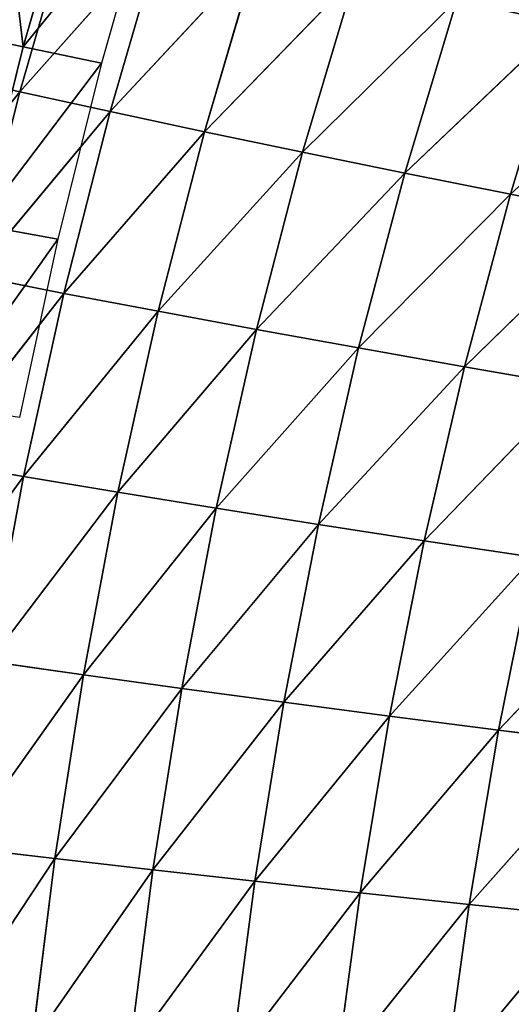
# Model space of a CAD drawing. Extents: x 0 to 605, y 0 to 400.
# Tile 326 of 656: x 27 to 42, y 222 to 253. Entities that reach past the tile are written whole.
import ezdxf

# ---------------------------------------------------------------- set-up
doc = ezdxf.new("R2010")
doc.units = 0
doc.header["$LTSCALE"] = 25.4
doc.layers.get('0').update_dxf_attribs({"linetype": 'CONTINUOUS'})

# ---------------------------------------------------------------- blocks, each defined once
blk = doc.blocks.new('ATLANTA610_-_S_STL')
at = {"color": 0}
for p, q in [((22.827, 93.57, 154.28), (26.978, 89.603, 149.086)), ((22.827, 93.57, 154.28), (26.978, 89.603, 149.086)), ((24.282, 93.595, 148.471), (26.978, 89.603, 149.086)), ((24.282, 93.595, 148.471), (26.978, 89.603, 149.086)), ((23.2, 89.555, 166.457), (27.095, 85.734, 161.102)), ((23.2, 89.555, 166.457), (27.095, 85.734, 161.102)), ((24.27, 89.564, 160.618), (28.351, 85.745, 155.381)), ((24.27, 89.564, 160.618), (28.351, 85.745, 155.381)), ((24.27, 89.564, 160.618), (27.095, 85.734, 161.102)), ((24.27, 89.564, 160.618), (27.095, 85.734, 161.102)), ((25.528, 89.581, 154.827), (26.978, 89.603, 149.086)), ((25.528, 89.581, 154.827), (26.978, 89.603, 149.086)), ((28.351, 85.745, 155.381), (25.528, 89.581, 154.827)), ((25.528, 89.581, 154.827), (29.798, 85.763, 149.708)), ((25.528, 89.581, 154.827), (29.798, 85.763, 149.708)), ((28.351, 85.745, 155.381), (25.528, 89.581, 154.827)), ((26.978, 89.603, 149.086), (28.623, 89.632, 143.4)), ((26.978, 89.603, 149.086), (28.623, 89.632, 143.4)), ((26.978, 89.603, 149.086), (31.436, 85.789, 144.09)), ((26.978, 89.603, 149.086), (31.436, 85.789, 144.09)), ((26.978, 89.603, 149.086), (29.798, 85.763, 149.708)), ((26.978, 89.603, 149.086), (29.798, 85.763, 149.708)), ((28.351, 85.745, 155.381), (29.798, 85.763, 149.708)), ((28.351, 85.745, 155.381), (29.798, 85.763, 149.708)), ((29.798, 85.763, 149.708), (31.436, 85.789, 144.09)), ((29.798, 85.763, 149.708), (31.436, 85.789, 144.09)), ((29.798, 85.763, 149.708), (34.375, 82.102, 144.79)), ((29.798, 85.763, 149.708), (34.375, 82.102, 144.79)), ((29.798, 85.763, 149.708), (32.742, 82.081, 150.339)), ((29.798, 85.763, 149.708), (32.742, 82.081, 150.339)), ((24.42, 85.748, 178.533), (28.075, 82.079, 173.027)), ((24.42, 85.748, 178.533), (28.075, 82.079, 173.027)), ((25.134, 85.735, 172.681), (28.969, 82.066, 167.288)), ((25.134, 85.735, 172.681), (28.969, 82.066, 167.288)), ((25.134, 85.735, 172.681), (28.075, 82.079, 173.027)), ((25.134, 85.735, 172.681), (28.075, 82.079, 173.027)), ((26.024, 85.731, 166.87), (27.095, 85.734, 161.102)), ((26.024, 85.731, 166.87), (27.095, 85.734, 161.102)), ((28.969, 82.066, 167.288), (26.024, 85.731, 166.87)), ((26.024, 85.731, 166.87), (30.042, 82.063, 161.592)), ((26.024, 85.731, 166.87), (30.042, 82.063, 161.592)), ((28.969, 82.066, 167.288), (26.024, 85.731, 166.87)), ((27.095, 85.734, 161.102), (28.351, 85.745, 155.381)), ((27.095, 85.734, 161.102), (28.351, 85.745, 155.381)), ((27.095, 85.734, 161.102), (31.298, 82.067, 155.941)), ((27.095, 85.734, 161.102), (31.298, 82.067, 155.941)), ((27.095, 85.734, 161.102), (30.042, 82.063, 161.592)), ((27.095, 85.734, 161.102), (30.042, 82.063, 161.592)), ((31.298, 82.067, 155.941), (28.351, 85.745, 155.381)), ((28.351, 85.745, 155.381), (32.742, 82.081, 150.339)), ((28.351, 85.745, 155.381), (32.742, 82.081, 150.339)), ((31.298, 82.067, 155.941), (28.351, 85.745, 155.381)), ((27.354, 82.101, 178.806), (28.075, 82.079, 173.027)), ((27.354, 82.101, 178.806), (28.075, 82.079, 173.027)), ((27.354, 82.101, 178.806), (31.136, 78.585, 173.376)), ((27.354, 82.101, 178.806), (31.136, 78.585, 173.376)), ((28.075, 82.079, 173.027), (28.969, 82.066, 167.288)), ((28.075, 82.079, 173.027), (28.969, 82.066, 167.288)), ((28.075, 82.079, 173.027), (32.036, 78.564, 167.711)), ((28.075, 82.079, 173.027), (32.036, 78.564, 167.711)), ((28.075, 82.079, 173.027), (31.136, 78.585, 173.376)), ((28.075, 82.079, 173.027), (31.136, 78.585, 173.376)), ((32.036, 78.564, 167.711), (28.969, 82.066, 167.288)), ((28.969, 82.066, 167.288), (30.042, 82.063, 161.592)), ((28.969, 82.066, 167.288), (30.042, 82.063, 161.592)), ((28.969, 82.066, 167.288), (33.112, 78.552, 162.088)), ((28.969, 82.066, 167.288), (33.112, 78.552, 162.088)), ((32.036, 78.564, 167.711), (28.969, 82.066, 167.288)), ((30.042, 82.063, 161.592), (31.298, 82.067, 155.941)), ((30.042, 82.063, 161.592), (31.298, 82.067, 155.941)), ((30.042, 82.063, 161.592), (34.368, 78.55, 156.51)), ((30.042, 82.063, 161.592), (34.368, 78.55, 156.51)), ((30.042, 82.063, 161.592), (33.112, 78.552, 162.088)), ((30.042, 82.063, 161.592), (33.112, 78.552, 162.088)), ((31.298, 82.067, 155.941), (32.742, 82.081, 150.339)), ((31.298, 82.067, 155.941), (32.742, 82.081, 150.339)), ((34.368, 78.55, 156.51), (31.298, 82.067, 155.941)), ((31.298, 82.067, 155.941), (35.809, 78.558, 150.978)), ((31.298, 82.067, 155.941), (35.809, 78.558, 150.978)), ((34.368, 78.55, 156.51), (31.298, 82.067, 155.941)), ((32.742, 82.081, 150.339), (34.375, 82.102, 144.79)), ((32.742, 82.081, 150.339), (34.375, 82.102, 144.79)), ((32.742, 82.081, 150.339), (37.437, 78.574, 145.499)), ((32.742, 82.081, 150.339), (37.437, 78.574, 145.499)), ((32.742, 82.081, 150.339), (35.809, 78.558, 150.978)), ((32.742, 82.081, 150.339), (35.809, 78.558, 150.978)), ((30.407, 78.617, 179.081), (31.136, 78.585, 173.376)), ((30.407, 78.617, 179.081), (31.136, 78.585, 173.376)), ((30.407, 78.617, 179.081), (34.313, 75.254, 173.731)), ((30.407, 78.617, 179.081), (34.313, 75.254, 173.731)), ((31.136, 78.585, 173.376), (32.036, 78.564, 167.711)), ((31.136, 78.585, 173.376), (32.036, 78.564, 167.711)), ((31.136, 78.585, 173.376), (35.22, 75.223, 168.141)), ((31.136, 78.585, 173.376), (35.22, 75.223, 168.141)), ((31.136, 78.585, 173.376), (34.313, 75.254, 173.731)), ((31.136, 78.585, 173.376), (34.313, 75.254, 173.731)), ((35.22, 75.223, 168.141), (32.036, 78.564, 167.711)), ((32.036, 78.564, 167.711), (33.112, 78.552, 162.088)), ((32.036, 78.564, 167.711), (33.112, 78.552, 162.088)), ((32.036, 78.564, 167.711), (36.3, 75.204, 162.591)), ((32.036, 78.564, 167.711), (36.3, 75.204, 162.591)), ((35.22, 75.223, 168.141), (32.036, 78.564, 167.711)), ((33.112, 78.552, 162.088), (34.368, 78.55, 156.51)), ((33.112, 78.552, 162.088), (34.368, 78.55, 156.51)), ((33.112, 78.552, 162.088), (37.557, 75.194, 157.086)), ((33.112, 78.552, 162.088), (37.557, 75.194, 157.086)), ((33.112, 78.552, 162.088), (36.3, 75.204, 162.591)), ((33.112, 78.552, 162.088), (36.3, 75.204, 162.591)), ((34.368, 78.55, 156.51), (35.809, 78.558, 150.978)), ((34.368, 78.55, 156.51), (35.809, 78.558, 150.978)), ((37.557, 75.194, 157.086), (34.368, 78.55, 156.51)), ((34.368, 78.55, 156.51), (38.996, 75.195, 151.626)), ((34.368, 78.55, 156.51), (38.996, 75.195, 151.626)), ((37.557, 75.194, 157.086), (34.368, 78.55, 156.51)), ((35.809, 78.558, 150.978), (37.437, 78.574, 145.499)), ((35.809, 78.558, 150.978), (37.437, 78.574, 145.499)), ((35.809, 78.558, 150.978), (40.619, 75.206, 146.218)), ((35.809, 78.558, 150.978), (40.619, 75.206, 146.218)), ((35.809, 78.558, 150.978), (38.996, 75.195, 151.626)), ((35.809, 78.558, 150.978), (38.996, 75.195, 151.626)), ((33.576, 75.295, 179.36), (34.313, 75.254, 173.731)), ((33.576, 75.295, 179.36), (34.313, 75.254, 173.731)), ((33.576, 75.295, 179.36), (37.605, 72.084, 174.09)), ((33.576, 75.295, 179.36), (37.605, 72.084, 174.09)), ((34.313, 75.254, 173.731), (35.22, 75.223, 168.141)), ((34.313, 75.254, 173.731), (35.22, 75.223, 168.141)), ((34.313, 75.254, 173.731), (38.518, 72.045, 168.576)), ((34.313, 75.254, 173.731), (38.518, 72.045, 168.576)), ((34.313, 75.254, 173.731), (37.605, 72.084, 174.09)), ((34.313, 75.254, 173.731), (37.605, 72.084, 174.09)), ((38.518, 72.045, 168.576), (35.22, 75.223, 168.141)), ((35.22, 75.223, 168.141), (36.3, 75.204, 162.591)), ((35.22, 75.223, 168.141), (36.3, 75.204, 162.591)), ((35.22, 75.223, 168.141), (39.602, 72.017, 163.102)), ((35.22, 75.223, 168.141), (39.602, 72.017, 163.102)), ((38.518, 72.045, 168.576), (35.22, 75.223, 168.141)), ((36.3, 75.204, 162.591), (37.557, 75.194, 157.086)), ((36.3, 75.204, 162.591), (37.557, 75.194, 157.086)), ((36.3, 75.204, 162.591), (40.861, 72.001, 157.67)), ((36.3, 75.204, 162.591), (40.861, 72.001, 157.67)), ((36.3, 75.204, 162.591), (39.602, 72.017, 163.102)), ((36.3, 75.204, 162.591), (39.602, 72.017, 163.102)), ((37.557, 75.194, 157.086), (38.996, 75.195, 151.626)), ((37.557, 75.194, 157.086), (38.996, 75.195, 151.626)), ((40.861, 72.001, 157.67), (37.557, 75.194, 157.086)), ((37.557, 75.194, 157.086), (42.298, 71.995, 152.284)), ((37.557, 75.194, 157.086), (42.298, 71.995, 152.284)), ((40.861, 72.001, 157.67), (37.557, 75.194, 157.086)), ((38.996, 75.195, 151.626), (40.619, 75.206, 146.218)), ((38.996, 75.195, 151.626), (40.619, 75.206, 146.218)), ((38.996, 75.195, 151.626), (43.916, 72, 146.948)), ((38.996, 75.195, 151.626), (43.916, 72, 146.948)), ((38.996, 75.195, 151.626), (42.298, 71.995, 152.284)), ((38.996, 75.195, 151.626), (42.298, 71.995, 152.284)), ((36.857, 72.135, 179.643), (37.605, 72.084, 174.09)), ((36.857, 72.135, 179.643), (37.605, 72.084, 174.09)), ((36.857, 72.135, 179.643), (41.006, 69.076, 174.455)), ((36.857, 72.135, 179.643), (41.006, 69.076, 174.455)), ((37.605, 72.084, 174.09), (38.518, 72.045, 168.576)), ((37.605, 72.084, 174.09), (38.518, 72.045, 168.576)), ((37.605, 72.084, 174.09), (41.928, 69.029, 169.017)), ((37.605, 72.084, 174.09), (41.928, 69.029, 169.017)), ((37.605, 72.084, 174.09), (41.006, 69.076, 174.455)), ((37.605, 72.084, 174.09), (41.006, 69.076, 174.455)), ((41.928, 69.029, 169.017), (38.518, 72.045, 168.576)), ((38.518, 72.045, 168.576), (39.602, 72.017, 163.102)), ((38.518, 72.045, 168.576), (39.602, 72.017, 163.102)), ((38.518, 72.045, 168.576), (43.016, 68.993, 163.619)), ((38.518, 72.045, 168.576), (43.016, 68.993, 163.619)), ((41.928, 69.029, 169.017), (38.518, 72.045, 168.576)), ((39.602, 72.017, 163.102), (40.861, 72.001, 157.67)), ((39.602, 72.017, 163.102), (40.861, 72.001, 157.67)), ((39.602, 72.017, 163.102), (44.276, 68.97, 158.263)), ((39.602, 72.017, 163.102), (44.276, 68.97, 158.263)), ((39.602, 72.017, 163.102), (43.016, 68.993, 163.619)), ((39.602, 72.017, 163.102), (43.016, 68.993, 163.619)), ((44.276, 68.97, 158.263), (40.861, 72.001, 157.67)), ((40.861, 72.001, 157.67), (42.298, 71.995, 152.284)), ((40.861, 72.001, 157.67), (42.298, 71.995, 152.284)), ((40.861, 72.001, 157.67), (45.712, 68.958, 152.951)), ((40.861, 72.001, 157.67), (45.712, 68.958, 152.951)), ((44.276, 68.97, 158.263), (40.861, 72.001, 157.67)), ((42.298, 71.995, 152.284), (43.916, 72, 146.948)), ((42.298, 71.995, 152.284), (43.916, 72, 146.948)), ((42.298, 71.995, 152.284), (47.324, 68.958, 147.689)), ((42.298, 71.995, 152.284), (47.324, 68.958, 147.689)), ((42.298, 71.995, 152.284), (45.712, 68.958, 152.951)), ((42.298, 71.995, 152.284), (45.712, 68.958, 152.951)), ((40.247, 69.135, 179.93), (41.006, 69.076, 174.455)), ((40.247, 69.135, 179.93), (41.006, 69.076, 174.455)), ((40.247, 69.135, 179.93), (44.514, 66.228, 174.824)), ((40.247, 69.135, 179.93), (44.514, 66.228, 174.824)), ((41.006, 69.076, 174.455), (41.928, 69.029, 169.017)), ((41.006, 69.076, 174.455), (41.928, 69.029, 169.017)), ((41.006, 69.076, 174.455), (45.444, 66.173, 169.465)), ((41.006, 69.076, 174.455), (45.444, 66.173, 169.465)), ((41.006, 69.076, 174.455), (44.514, 66.228, 174.824)), ((41.006, 69.076, 174.455), (44.514, 66.228, 174.824)), ((45.444, 66.173, 169.465), (41.928, 69.029, 169.017)), ((41.928, 69.029, 169.017), (43.016, 68.993, 163.619)), ((41.928, 69.029, 169.017), (43.016, 68.993, 163.619)), ((41.928, 69.029, 169.017), (46.537, 66.131, 164.144)), ((41.928, 69.029, 169.017), (46.537, 66.131, 164.144)), ((45.444, 66.173, 169.465), (41.928, 69.029, 169.017)), ((27.086, 7.159, 147.689), (24.781, 14.309, 147.2)), ((27.086, 7.159, 147.689), (24.781, 14.309, 147.2)), ((27.086, 7.159, 147.689), (25.7, 7.161, 153.243)), ((25.7, 7.161, 153.243), (28.162, 0.066, 153.687)), ((25.7, 7.161, 153.243), (28.162, 0.066, 153.687)), ((27.086, 7.159, 147.689), (25.7, 7.161, 153.243)), ((28.651, 7.156, 142.211), (27.086, 7.159, 147.689)), ((27.086, 7.159, 147.689), (29.527, 0.066, 148.196)), ((27.086, 7.159, 147.689), (29.527, 0.066, 148.196)), ((28.651, 7.156, 142.211), (27.086, 7.159, 147.689)), ((28.162, 0.066, 153.687), (26.97, 0.066, 159.252)), ((29.527, 0.066, 148.196), (28.162, 0.066, 153.687)), ((31.068, 0.066, 142.781), (29.527, 0.066, 148.196))]:
    blk.add_line(p, q, dxfattribs=at)
mesh = blk.add_polyface(dxfattribs=at)
corners = [(24.282, 93.595, 148.471), (22.827, 93.57, 154.28), (26.978, 89.603, 149.086)]
mesh.append_faces([[corners[k] for k in face] for face in [(0, 1, 2)]], dxfattribs={"color": 0})
mesh = blk.add_polyface(dxfattribs=at)
corners = [(22.827, 93.57, 154.28), (25.528, 89.581, 154.827), (26.978, 89.603, 149.086)]
mesh.append_faces([[corners[k] for k in face] for face in [(0, 1, 2)]], dxfattribs={"color": 0})
mesh = blk.add_polyface(dxfattribs=at)
corners = [(25.933, 93.626, 142.718), (24.282, 93.595, 148.471), (28.623, 89.632, 143.4)]
mesh.append_faces([[corners[k] for k in face] for face in [(0, 1, 2)]], dxfattribs={"color": 0})
mesh = blk.add_polyface(dxfattribs=at)
corners = [(24.282, 93.595, 148.471), (26.978, 89.603, 149.086), (28.623, 89.632, 143.4)]
mesh.append_faces([[corners[k] for k in face] for face in [(0, 1, 2)]], dxfattribs={"color": 0})
mesh = blk.add_polyface(dxfattribs=at)
corners = [(24.27, 89.564, 160.618), (23.2, 89.555, 166.457), (27.095, 85.734, 161.102)]
mesh.append_faces([[corners[k] for k in face] for face in [(0, 1, 2)]], dxfattribs={"color": 0})
mesh = blk.add_polyface(dxfattribs=at)
corners = [(23.2, 89.555, 166.457), (26.024, 85.731, 166.87), (27.095, 85.734, 161.102)]
mesh.append_faces([[corners[k] for k in face] for face in [(0, 1, 2)]], dxfattribs={"color": 0})
mesh = blk.add_polyface(dxfattribs=at)
corners = [(25.528, 89.581, 154.827), (24.27, 89.564, 160.618), (28.351, 85.745, 155.381)]
mesh.append_faces([[corners[k] for k in face] for face in [(0, 1, 2)]], dxfattribs={"color": 0})
mesh = blk.add_polyface(dxfattribs=at)
corners = [(24.27, 89.564, 160.618), (27.095, 85.734, 161.102), (28.351, 85.745, 155.381)]
mesh.append_faces([[corners[k] for k in face] for face in [(0, 1, 2)]], dxfattribs={"color": 0})
mesh = blk.add_polyface(dxfattribs=at)
corners = [(26.978, 89.603, 149.086), (25.528, 89.581, 154.827), (29.798, 85.763, 149.708)]
mesh.append_faces([[corners[k] for k in face] for face in [(0, 1, 2)]], dxfattribs={"color": 0})
mesh = blk.add_polyface(dxfattribs=at)
corners = [(25.528, 89.581, 154.827), (28.351, 85.745, 155.381), (29.798, 85.763, 149.708)]
mesh.append_faces([[corners[k] for k in face] for face in [(0, 1, 2)]], dxfattribs={"color": 0})
mesh = blk.add_polyface(dxfattribs=at)
corners = [(28.623, 89.632, 143.4), (26.978, 89.603, 149.086), (31.436, 85.789, 144.09)]
mesh.append_faces([[corners[k] for k in face] for face in [(0, 1, 2)]], dxfattribs={"color": 0})
mesh = blk.add_polyface(dxfattribs=at)
corners = [(26.978, 89.603, 149.086), (29.798, 85.763, 149.708), (31.436, 85.789, 144.09)]
mesh.append_faces([[corners[k] for k in face] for face in [(0, 1, 2)]], dxfattribs={"color": 0})
mesh = blk.add_polyface(dxfattribs=at)
corners = [(29.798, 85.763, 149.708), (28.351, 85.745, 155.381), (32.742, 82.081, 150.339)]
mesh.append_faces([[corners[k] for k in face] for face in [(0, 1, 2)]], dxfattribs={"color": 0})
mesh = blk.add_polyface(dxfattribs=at)
corners = [(31.436, 85.789, 144.09), (29.798, 85.763, 149.708), (34.375, 82.102, 144.79)]
mesh.append_faces([[corners[k] for k in face] for face in [(0, 1, 2)]], dxfattribs={"color": 0})
mesh = blk.add_polyface(dxfattribs=at)
corners = [(29.798, 85.763, 149.708), (32.742, 82.081, 150.339), (34.375, 82.102, 144.79)]
mesh.append_faces([[corners[k] for k in face] for face in [(0, 1, 2)]], dxfattribs={"color": 0})
mesh = blk.add_polyface(dxfattribs=at)
corners = [(24.42, 85.748, 178.533), (28.075, 82.079, 173.027), (25.134, 85.735, 172.681)]
mesh.append_faces([[corners[k] for k in face] for face in [(0, 1, 2)]], dxfattribs={"color": 0})
mesh = blk.add_polyface(dxfattribs=at)
corners = [(24.42, 85.748, 178.533), (27.354, 82.101, 178.806), (28.075, 82.079, 173.027)]
mesh.append_faces([[corners[k] for k in face] for face in [(0, 1, 2)]], dxfattribs={"color": 0})
mesh = blk.add_polyface(dxfattribs=at)
corners = [(25.134, 85.735, 172.681), (28.969, 82.066, 167.288), (26.024, 85.731, 166.87)]
mesh.append_faces([[corners[k] for k in face] for face in [(0, 1, 2)]], dxfattribs={"color": 0})
mesh = blk.add_polyface(dxfattribs=at)
corners = [(25.134, 85.735, 172.681), (28.075, 82.079, 173.027), (28.969, 82.066, 167.288)]
mesh.append_faces([[corners[k] for k in face] for face in [(0, 1, 2)]], dxfattribs={"color": 0})
mesh = blk.add_polyface(dxfattribs=at)
corners = [(27.095, 85.734, 161.102), (26.024, 85.731, 166.87), (30.042, 82.063, 161.592)]
mesh.append_faces([[corners[k] for k in face] for face in [(0, 1, 2)]], dxfattribs={"color": 0})
mesh = blk.add_polyface(dxfattribs=at)
corners = [(26.024, 85.731, 166.87), (28.969, 82.066, 167.288), (30.042, 82.063, 161.592)]
mesh.append_faces([[corners[k] for k in face] for face in [(0, 1, 2)]], dxfattribs={"color": 0})
mesh = blk.add_polyface(dxfattribs=at)
corners = [(28.351, 85.745, 155.381), (27.095, 85.734, 161.102), (31.298, 82.067, 155.941)]
mesh.append_faces([[corners[k] for k in face] for face in [(0, 1, 2)]], dxfattribs={"color": 0})
mesh = blk.add_polyface(dxfattribs=at)
corners = [(27.095, 85.734, 161.102), (30.042, 82.063, 161.592), (31.298, 82.067, 155.941)]
mesh.append_faces([[corners[k] for k in face] for face in [(0, 1, 2)]], dxfattribs={"color": 0})
mesh = blk.add_polyface(dxfattribs=at)
corners = [(28.351, 85.745, 155.381), (31.298, 82.067, 155.941), (32.742, 82.081, 150.339)]
mesh.append_faces([[corners[k] for k in face] for face in [(0, 1, 2)]], dxfattribs={"color": 0})
mesh = blk.add_polyface(dxfattribs=at)
corners = [(27.354, 82.101, 178.806), (31.136, 78.585, 173.376), (28.075, 82.079, 173.027)]
mesh.append_faces([[corners[k] for k in face] for face in [(0, 1, 2)]], dxfattribs={"color": 0})
mesh = blk.add_polyface(dxfattribs=at)
corners = [(27.354, 82.101, 178.806), (30.407, 78.617, 179.081), (31.136, 78.585, 173.376)]
mesh.append_faces([[corners[k] for k in face] for face in [(0, 1, 2)]], dxfattribs={"color": 0})
mesh = blk.add_polyface(dxfattribs=at)
corners = [(28.075, 82.079, 173.027), (32.036, 78.564, 167.711), (28.969, 82.066, 167.288)]
mesh.append_faces([[corners[k] for k in face] for face in [(0, 1, 2)]], dxfattribs={"color": 0})
mesh = blk.add_polyface(dxfattribs=at)
corners = [(28.075, 82.079, 173.027), (31.136, 78.585, 173.376), (32.036, 78.564, 167.711)]
mesh.append_faces([[corners[k] for k in face] for face in [(0, 1, 2)]], dxfattribs={"color": 0})
mesh = blk.add_polyface(dxfattribs=at)
corners = [(28.969, 82.066, 167.288), (33.112, 78.552, 162.088), (30.042, 82.063, 161.592)]
mesh.append_faces([[corners[k] for k in face] for face in [(0, 1, 2)]], dxfattribs={"color": 0})
mesh = blk.add_polyface(dxfattribs=at)
corners = [(28.969, 82.066, 167.288), (32.036, 78.564, 167.711), (33.112, 78.552, 162.088)]
mesh.append_faces([[corners[k] for k in face] for face in [(0, 1, 2)]], dxfattribs={"color": 0})
mesh = blk.add_polyface(dxfattribs=at)
corners = [(31.298, 82.067, 155.941), (30.042, 82.063, 161.592), (34.368, 78.55, 156.51)]
mesh.append_faces([[corners[k] for k in face] for face in [(0, 1, 2)]], dxfattribs={"color": 0})
mesh = blk.add_polyface(dxfattribs=at)
corners = [(30.042, 82.063, 161.592), (33.112, 78.552, 162.088), (34.368, 78.55, 156.51)]
mesh.append_faces([[corners[k] for k in face] for face in [(0, 1, 2)]], dxfattribs={"color": 0})
mesh = blk.add_polyface(dxfattribs=at)
corners = [(32.742, 82.081, 150.339), (31.298, 82.067, 155.941), (35.809, 78.558, 150.978)]
mesh.append_faces([[corners[k] for k in face] for face in [(0, 1, 2)]], dxfattribs={"color": 0})
mesh = blk.add_polyface(dxfattribs=at)
corners = [(31.298, 82.067, 155.941), (34.368, 78.55, 156.51), (35.809, 78.558, 150.978)]
mesh.append_faces([[corners[k] for k in face] for face in [(0, 1, 2)]], dxfattribs={"color": 0})
mesh = blk.add_polyface(dxfattribs=at)
corners = [(34.375, 82.102, 144.79), (32.742, 82.081, 150.339), (37.437, 78.574, 145.499)]
mesh.append_faces([[corners[k] for k in face] for face in [(0, 1, 2)]], dxfattribs={"color": 0})
mesh = blk.add_polyface(dxfattribs=at)
corners = [(32.742, 82.081, 150.339), (35.809, 78.558, 150.978), (37.437, 78.574, 145.499)]
mesh.append_faces([[corners[k] for k in face] for face in [(0, 1, 2)]], dxfattribs={"color": 0})
mesh = blk.add_polyface(dxfattribs=at)
corners = [(30.407, 78.617, 179.081), (34.313, 75.254, 173.731), (31.136, 78.585, 173.376)]
mesh.append_faces([[corners[k] for k in face] for face in [(0, 1, 2)]], dxfattribs={"color": 0})
mesh = blk.add_polyface(dxfattribs=at)
corners = [(30.407, 78.617, 179.081), (33.576, 75.295, 179.36), (34.313, 75.254, 173.731)]
mesh.append_faces([[corners[k] for k in face] for face in [(0, 1, 2)]], dxfattribs={"color": 0})
mesh = blk.add_polyface(dxfattribs=at)
corners = [(31.136, 78.585, 173.376), (35.22, 75.223, 168.141), (32.036, 78.564, 167.711)]
mesh.append_faces([[corners[k] for k in face] for face in [(0, 1, 2)]], dxfattribs={"color": 0})
mesh = blk.add_polyface(dxfattribs=at)
corners = [(31.136, 78.585, 173.376), (34.313, 75.254, 173.731), (35.22, 75.223, 168.141)]
mesh.append_faces([[corners[k] for k in face] for face in [(0, 1, 2)]], dxfattribs={"color": 0})
mesh = blk.add_polyface(dxfattribs=at)
corners = [(32.036, 78.564, 167.711), (36.3, 75.204, 162.591), (33.112, 78.552, 162.088)]
mesh.append_faces([[corners[k] for k in face] for face in [(0, 1, 2)]], dxfattribs={"color": 0})
mesh = blk.add_polyface(dxfattribs=at)
corners = [(32.036, 78.564, 167.711), (35.22, 75.223, 168.141), (36.3, 75.204, 162.591)]
mesh.append_faces([[corners[k] for k in face] for face in [(0, 1, 2)]], dxfattribs={"color": 0})
mesh = blk.add_polyface(dxfattribs=at)
corners = [(33.112, 78.552, 162.088), (37.557, 75.194, 157.086), (34.368, 78.55, 156.51)]
mesh.append_faces([[corners[k] for k in face] for face in [(0, 1, 2)]], dxfattribs={"color": 0})
mesh = blk.add_polyface(dxfattribs=at)
corners = [(33.112, 78.552, 162.088), (36.3, 75.204, 162.591), (37.557, 75.194, 157.086)]
mesh.append_faces([[corners[k] for k in face] for face in [(0, 1, 2)]], dxfattribs={"color": 0})
mesh = blk.add_polyface(dxfattribs=at)
corners = [(35.809, 78.558, 150.978), (34.368, 78.55, 156.51), (38.996, 75.195, 151.626)]
mesh.append_faces([[corners[k] for k in face] for face in [(0, 1, 2)]], dxfattribs={"color": 0})
mesh = blk.add_polyface(dxfattribs=at)
corners = [(34.368, 78.55, 156.51), (37.557, 75.194, 157.086), (38.996, 75.195, 151.626)]
mesh.append_faces([[corners[k] for k in face] for face in [(0, 1, 2)]], dxfattribs={"color": 0})
mesh = blk.add_polyface(dxfattribs=at)
corners = [(35.809, 78.558, 150.978), (40.619, 75.206, 146.218), (37.437, 78.574, 145.499)]
mesh.append_faces([[corners[k] for k in face] for face in [(0, 1, 2)]], dxfattribs={"color": 0})
mesh = blk.add_polyface(dxfattribs=at)
corners = [(38.996, 75.195, 151.626), (40.619, 75.206, 146.218), (35.809, 78.558, 150.978)]
mesh.append_faces([[corners[k] for k in face] for face in [(0, 1, 2)]], dxfattribs={"color": 0})
mesh = blk.add_polyface(dxfattribs=at)
corners = [(33.576, 75.295, 179.36), (37.605, 72.084, 174.09), (34.313, 75.254, 173.731)]
mesh.append_faces([[corners[k] for k in face] for face in [(0, 1, 2)]], dxfattribs={"color": 0})
mesh = blk.add_polyface(dxfattribs=at)
corners = [(36.857, 72.135, 179.643), (37.605, 72.084, 174.09), (33.576, 75.295, 179.36)]
mesh.append_faces([[corners[k] for k in face] for face in [(0, 1, 2)]], dxfattribs={"color": 0})
mesh = blk.add_polyface(dxfattribs=at)
corners = [(34.313, 75.254, 173.731), (38.518, 72.045, 168.576), (35.22, 75.223, 168.141)]
mesh.append_faces([[corners[k] for k in face] for face in [(0, 1, 2)]], dxfattribs={"color": 0})
mesh = blk.add_polyface(dxfattribs=at)
corners = [(37.605, 72.084, 174.09), (38.518, 72.045, 168.576), (34.313, 75.254, 173.731)]
mesh.append_faces([[corners[k] for k in face] for face in [(0, 1, 2)]], dxfattribs={"color": 0})
mesh = blk.add_polyface(dxfattribs=at)
corners = [(35.22, 75.223, 168.141), (39.602, 72.017, 163.102), (36.3, 75.204, 162.591)]
mesh.append_faces([[corners[k] for k in face] for face in [(0, 1, 2)]], dxfattribs={"color": 0})
mesh = blk.add_polyface(dxfattribs=at)
corners = [(38.518, 72.045, 168.576), (39.602, 72.017, 163.102), (35.22, 75.223, 168.141)]
mesh.append_faces([[corners[k] for k in face] for face in [(0, 1, 2)]], dxfattribs={"color": 0})
mesh = blk.add_polyface(dxfattribs=at)
corners = [(36.3, 75.204, 162.591), (40.861, 72.001, 157.67), (37.557, 75.194, 157.086)]
mesh.append_faces([[corners[k] for k in face] for face in [(0, 1, 2)]], dxfattribs={"color": 0})
mesh = blk.add_polyface(dxfattribs=at)
corners = [(39.602, 72.017, 163.102), (40.861, 72.001, 157.67), (36.3, 75.204, 162.591)]
mesh.append_faces([[corners[k] for k in face] for face in [(0, 1, 2)]], dxfattribs={"color": 0})
mesh = blk.add_polyface(dxfattribs=at)
corners = [(37.557, 75.194, 157.086), (42.298, 71.995, 152.284), (38.996, 75.195, 151.626)]
mesh.append_faces([[corners[k] for k in face] for face in [(0, 1, 2)]], dxfattribs={"color": 0})
mesh = blk.add_polyface(dxfattribs=at)
corners = [(40.861, 72.001, 157.67), (42.298, 71.995, 152.284), (37.557, 75.194, 157.086)]
mesh.append_faces([[corners[k] for k in face] for face in [(0, 1, 2)]], dxfattribs={"color": 0})
mesh = blk.add_polyface(dxfattribs=at)
corners = [(38.996, 75.195, 151.626), (43.916, 72, 146.948), (40.619, 75.206, 146.218)]
mesh.append_faces([[corners[k] for k in face] for face in [(0, 1, 2)]], dxfattribs={"color": 0})
mesh = blk.add_polyface(dxfattribs=at)
corners = [(42.298, 71.995, 152.284), (43.916, 72, 146.948), (38.996, 75.195, 151.626)]
mesh.append_faces([[corners[k] for k in face] for face in [(0, 1, 2)]], dxfattribs={"color": 0})
mesh = blk.add_polyface(dxfattribs=at)
corners = [(43.916, 72, 146.948), (45.716, 72.016, 141.669), (40.619, 75.206, 146.218)]
mesh.append_faces([[corners[k] for k in face] for face in [(0, 1, 2)]], dxfattribs={"color": 0})
mesh = blk.add_polyface(dxfattribs=at)
corners = [(36.857, 72.135, 179.643), (41.006, 69.076, 174.455), (37.605, 72.084, 174.09)]
mesh.append_faces([[corners[k] for k in face] for face in [(0, 1, 2)]], dxfattribs={"color": 0})
mesh = blk.add_polyface(dxfattribs=at)
corners = [(40.247, 69.135, 179.93), (41.006, 69.076, 174.455), (36.857, 72.135, 179.643)]
mesh.append_faces([[corners[k] for k in face] for face in [(0, 1, 2)]], dxfattribs={"color": 0})
mesh = blk.add_polyface(dxfattribs=at)
corners = [(37.605, 72.084, 174.09), (41.928, 69.029, 169.017), (38.518, 72.045, 168.576)]
mesh.append_faces([[corners[k] for k in face] for face in [(0, 1, 2)]], dxfattribs={"color": 0})
mesh = blk.add_polyface(dxfattribs=at)
corners = [(41.006, 69.076, 174.455), (41.928, 69.029, 169.017), (37.605, 72.084, 174.09)]
mesh.append_faces([[corners[k] for k in face] for face in [(0, 1, 2)]], dxfattribs={"color": 0})
mesh = blk.add_polyface(dxfattribs=at)
corners = [(38.518, 72.045, 168.576), (43.016, 68.993, 163.619), (39.602, 72.017, 163.102)]
mesh.append_faces([[corners[k] for k in face] for face in [(0, 1, 2)]], dxfattribs={"color": 0})
mesh = blk.add_polyface(dxfattribs=at)
corners = [(41.928, 69.029, 169.017), (43.016, 68.993, 163.619), (38.518, 72.045, 168.576)]
mesh.append_faces([[corners[k] for k in face] for face in [(0, 1, 2)]], dxfattribs={"color": 0})
mesh = blk.add_polyface(dxfattribs=at)
corners = [(39.602, 72.017, 163.102), (44.276, 68.97, 158.263), (40.861, 72.001, 157.67)]
mesh.append_faces([[corners[k] for k in face] for face in [(0, 1, 2)]], dxfattribs={"color": 0})
mesh = blk.add_polyface(dxfattribs=at)
corners = [(43.016, 68.993, 163.619), (44.276, 68.97, 158.263), (39.602, 72.017, 163.102)]
mesh.append_faces([[corners[k] for k in face] for face in [(0, 1, 2)]], dxfattribs={"color": 0})
mesh = blk.add_polyface(dxfattribs=at)
corners = [(40.861, 72.001, 157.67), (45.712, 68.958, 152.951), (42.298, 71.995, 152.284)]
mesh.append_faces([[corners[k] for k in face] for face in [(0, 1, 2)]], dxfattribs={"color": 0})
mesh = blk.add_polyface(dxfattribs=at)
corners = [(44.276, 68.97, 158.263), (45.712, 68.958, 152.951), (40.861, 72.001, 157.67)]
mesh.append_faces([[corners[k] for k in face] for face in [(0, 1, 2)]], dxfattribs={"color": 0})
mesh = blk.add_polyface(dxfattribs=at)
corners = [(42.298, 71.995, 152.284), (47.324, 68.958, 147.689), (43.916, 72, 146.948)]
mesh.append_faces([[corners[k] for k in face] for face in [(0, 1, 2)]], dxfattribs={"color": 0})
mesh = blk.add_polyface(dxfattribs=at)
corners = [(45.712, 68.958, 152.951), (47.324, 68.958, 147.689), (42.298, 71.995, 152.284)]
mesh.append_faces([[corners[k] for k in face] for face in [(0, 1, 2)]], dxfattribs={"color": 0})
mesh = blk.add_polyface(dxfattribs=at)
corners = [(40.247, 69.135, 179.93), (44.514, 66.228, 174.824), (41.006, 69.076, 174.455)]
mesh.append_faces([[corners[k] for k in face] for face in [(0, 1, 2)]], dxfattribs={"color": 0})
mesh = blk.add_polyface(dxfattribs=at)
corners = [(43.744, 66.295, 180.221), (44.514, 66.228, 174.824), (40.247, 69.135, 179.93)]
mesh.append_faces([[corners[k] for k in face] for face in [(0, 1, 2)]], dxfattribs={"color": 0})
mesh = blk.add_polyface(dxfattribs=at)
corners = [(41.006, 69.076, 174.455), (45.444, 66.173, 169.465), (41.928, 69.029, 169.017)]
mesh.append_faces([[corners[k] for k in face] for face in [(0, 1, 2)]], dxfattribs={"color": 0})
mesh = blk.add_polyface(dxfattribs=at)
corners = [(44.514, 66.228, 174.824), (45.444, 66.173, 169.465), (41.006, 69.076, 174.455)]
mesh.append_faces([[corners[k] for k in face] for face in [(0, 1, 2)]], dxfattribs={"color": 0})
mesh = blk.add_polyface(dxfattribs=at)
corners = [(41.928, 69.029, 169.017), (46.537, 66.131, 164.144), (43.016, 68.993, 163.619)]
mesh.append_faces([[corners[k] for k in face] for face in [(0, 1, 2)]], dxfattribs={"color": 0})
mesh = blk.add_polyface(dxfattribs=at)
corners = [(45.444, 66.173, 169.465), (46.537, 66.131, 164.144), (41.928, 69.029, 169.017)]
mesh.append_faces([[corners[k] for k in face] for face in [(0, 1, 2)]], dxfattribs={"color": 0})
mesh = blk.add_polyface(dxfattribs=at)
corners = [(25.7, 7.161, 153.243), (24.781, 14.309, 147.2), (27.086, 7.159, 147.689), (23.375, 14.313, 152.815)]
mesh.append_faces([[corners[k] for k in face] for face in [(0, 1, 2), (1, 0, 3)]], dxfattribs={"vtx0": -1, "color": 0})
mesh = blk.add_polyface(dxfattribs=at)
corners = [(27.086, 7.159, 147.689), (26.368, 14.304, 141.66), (28.651, 7.156, 142.211), (24.781, 14.309, 147.2)]
mesh.append_faces([[corners[k] for k in face] for face in [(0, 1, 2), (1, 0, 3)]], dxfattribs={"vtx0": -1, "color": 0})
mesh = blk.add_polyface(dxfattribs=at)
corners = [(24.49, 7.164, 158.869), (28.162, 0.066, 153.687), (26.97, 0.066, 159.252), (25.7, 7.161, 153.243)]
mesh.append_faces([[corners[k] for k in face] for face in [(0, 1, 2), (1, 0, 3)]], dxfattribs={"vtx0": -1, "color": 0})
mesh = blk.add_polyface(dxfattribs=at)
corners = [(25.7, 7.161, 153.243), (29.527, 0.066, 148.196), (28.162, 0.066, 153.687), (27.086, 7.159, 147.689)]
mesh.append_faces([[corners[k] for k in face] for face in [(0, 1, 2), (1, 0, 3)]], dxfattribs={"vtx0": -1, "color": 0})
mesh = blk.add_polyface(dxfattribs=at)
corners = [(27.086, 7.159, 147.689), (31.068, 0.066, 142.781), (29.527, 0.066, 148.196), (28.651, 7.156, 142.211)]
mesh.append_faces([[corners[k] for k in face] for face in [(0, 1, 2), (1, 0, 3)]], dxfattribs={"vtx0": -1, "color": 0})

msp = doc.modelspace()

# ---------------------------------------------------------------- block references
at = {"color": 254, "extrusion": (0, -1, 5.55112e-17)}
msp.add_blockref('ATLANTA610_-_S_STL', (-0.269, -0.066, -399.883), dxfattribs=at)

doc.saveas('drawing.dxf')
